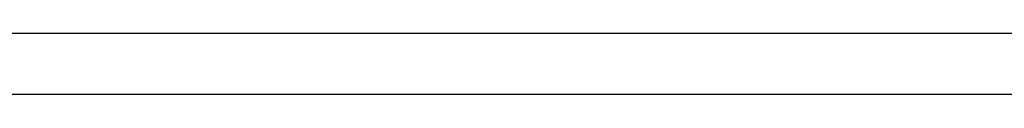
# Model space of a CAD drawing. Header units: millimetres. Extents: x 2891 to 6329, y -1599 to 860.
# Tile 496 of 620: x 5476.582 to 5484.692, y -569.013 to -568.513. Entities that reach past the tile are written whole.
import ezdxf

# ---------------------------------------------------------------- set-up
doc = ezdxf.new("R2010")
doc.units = ezdxf.units.MM
doc.layers.get('0').update_dxf_attribs({"linetype": 'CONTINUOUS'})

msp = doc.modelspace()

# ---------------------------------------------------------------- linework, layer by layer
at = {"linetype": 'Continuous'}
msp.add_line((5633.419977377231, -568.5129391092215), (5374.931900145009, -568.5132377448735), dxfattribs=at)
msp.add_open_spline([(5633.299553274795, -569.0127361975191), (5374.931900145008, -569.0130347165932)], degree=1, dxfattribs=at)

doc.saveas('drawing.dxf')
